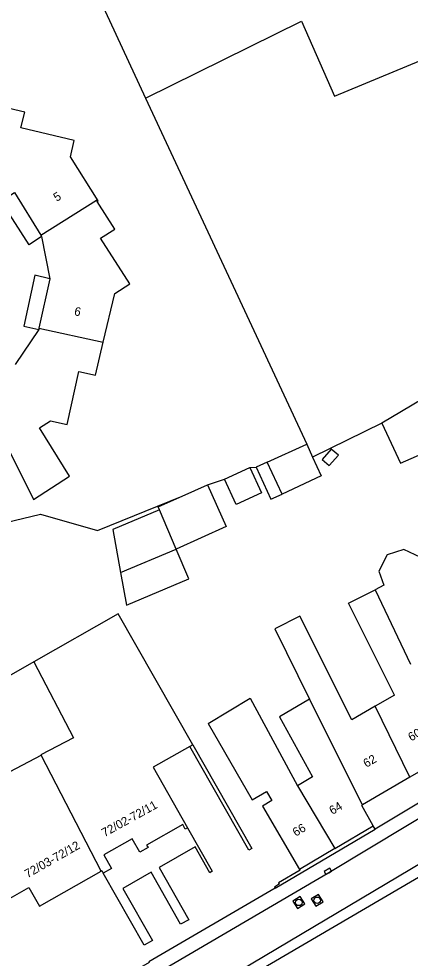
# Model space of a CAD drawing. Extents: x 135999 to 138000, y 396000 to 398501.
# Drawn here: x 137561.6 to 137607.2, y 398318.1 to 398427.4 of the extents above; entities that cross this region are included whole.
import ezdxf

# ---------------------------------------------------------------- set-up
doc = ezdxf.new("R2010")
doc.units = 0
for name, color, linetype in [('gg-afsc-muur', 7, 'Continuous'), ('gg-anno-huisnummerreeks BGT', 7, 'Continuous'), ('gg-bbg-gedigitaliseerde bebouwing', 7, 'Continuous'), ('gg-bbg-gedigitaliseerde bijgebouw', 7, 'Continuous'), ('gg-bbg-hoofdgebouw', 7, 'Continuous'), ('gg-bbg-luifel en loopbrug', 7, 'Continuous'), ('gg-bbg-onder overbouw', 7, 'Continuous'), ('gg-bbg-pand overbouw', 7, 'Continuous'), ('gg-bbg-pandafbakening', 7, 'Continuous'), ('gg-bbg-tussenscheiding', 7, 'Continuous'), ('gg-knt-verharding', 7, 'Continuous'), ('gt-grn-vlakafsluiter', 7, 'Continuous'), ('gt-grn-weggrens', 7, 'Continuous'), ('gt-symb-kolk', 7, 'Continuous'), ('gt-symb-rioolschacht', 7, 'Continuous')]:
    doc.layers.add(name, color=color, linetype=linetype)

# ---------------------------------------------------------------- blocks, each defined once
blk = doc.blocks.new('gt0-KOLK')
at = {"layer": 'gt-symb-kolk'}
blk.add_lwpolyline([(0, 0), (0.38, 0), (0.38, 0.4), (-0.38, 0.4), (-0.38, 0), (0, 0)], dxfattribs=at)
blk = doc.blocks.new('gt0-RS')
at = {"layer": 'gt-symb-rioolschacht'}
blk.add_lwpolyline([(-0.5, -0.5), (0.5, -0.5), (0.5, 0.5), (-0.5, 0.5)], close=True, dxfattribs=at)
blk.add_circle((0, 0), 0.375, dxfattribs=at)

msp = doc.modelspace()

# ---------------------------------------------------------------- linework, layer by layer
at = {"layer": 'gg-afsc-muur'}
for points in [[(137581.86, 398342.96), (137588.74, 398330.88), (137588.36, 398330.68), (137581.49, 398342.75)], [(137581.25, 398333.29), (137584.12, 398328.24), (137583.84, 398328.08), (137582.13, 398331.1), (137577.94, 398328.67), (137581.38, 398322.61), (137580.43, 398322.08), (137577.01, 398328.13), (137573.72, 398326.25), (137577.16, 398320.19), (137576.21, 398319.65), (137571.42, 398328.03)], [(137581.25, 398333.29), (137584.12, 398328.24), (137583.84, 398328.08), (137582.13, 398331.1), (137577.94, 398328.67), (137581.38, 398322.61), (137580.43, 398322.08), (137577.01, 398328.13), (137573.72, 398326.25), (137577.16, 398320.19), (137576.21, 398319.65), (137571.42, 398328.03)]]:
    msp.add_lwpolyline(points, dxfattribs=at)
at = {"layer": 'gg-bbg-gedigitaliseerde bebouwing'}
for p, q in [((137605.35, 398348.73), (137603.1, 398347.43)), ((137603.1, 398347.43), (137600.37, 398345.85))]:
    msp.add_line(p, q, dxfattribs=at)
for points in [[(137560.33, 398377.48), (137563.29, 398371.48), (137567.51, 398374.16), (137563.99, 398379.8), (137565.28, 398380.62)], [(137608.21, 398360.84), (137609.22, 398362.8), (137608.39, 398364.72), (137606.43, 398365.64), (137604.48, 398365.02), (137603.53, 398363.12), (137604.09, 398361.49), (137603.07, 398360.98)], [(137605.35, 398348.73), (137599.98, 398359.43), (137603.07, 398360.98)], [(137600.37, 398345.85), (137594.32, 398357.9), (137591.4, 398356.43), (137595.44, 398348.24)], [(137583.64, 398345.44), (137588.54, 398348.37), (137594.03, 398338.18)], [(137595.44, 398348.24), (137591.95, 398346.19), (137595.78, 398339.22), (137594.03, 398338.18)]]:
    msp.add_lwpolyline(points, dxfattribs=at)
at = {"layer": 'gg-bbg-gedigitaliseerde bijgebouw'}
for p, q in [((137614.91, 398386.95), (137603.85, 398380.32)), ((137590.53, 398375.8), (137595.11, 398377.91)), ((137595.11, 398377.91), (137595.8, 398376.4)), ((137595.8, 398376.4), (137596.81, 398374.2)), ((137585.56, 398373.84), (137588.5, 398375.19)), ((137592.24, 398372.09), (137590.53, 398375.8)), ((137596.81, 398374.2), (137592.24, 398372.09)), ((137580.61, 398371.84), (137583.55, 398373.16)), ((137573.45, 398362.96), (137579.92, 398365.71))]:
    msp.add_line(p, q, dxfattribs=at)
for points in [[(137603.85, 398380.32), (137606.02, 398375.69), (137617.77, 398380.81)], [(137596.91, 398376.13), (137597.73, 398375.4), (137598.8, 398376.6), (137597.98, 398377.33), (137596.91, 398376.13)], [(137588.5, 398375.19), (137589.85, 398372.25), (137586.91, 398370.9), (137585.56, 398373.84)], [(137583.55, 398373.16), (137585.73, 398368.31), (137579.92, 398365.71)], [(137577.98, 398370.28), (137577.84, 398370.6), (137580.61, 398371.84)], [(137577.98, 398370.28), (137572.55, 398367.97), (137573.45, 398362.96)]]:
    msp.add_lwpolyline(points, dxfattribs=at)
at = {"layer": 'gg-bbg-hoofdgebouw'}
for p, q in [((137564.25, 398402.05), (137565.22, 398397.13)), ((137563.91, 398391.24), (137561.16, 398387.16)), ((137581.86, 398342.96), (137581.49, 398342.75)), ((137612.09, 398342.08), (137607.14, 398339.19)), ((137607.14, 398339.19), (137601.62, 398335.96)), ((137598.39, 398330.88), (137602.87, 398333.54)), ((137598.39, 398330.88), (137594.29, 398328.45))]:
    msp.add_line(p, q, dxfattribs=at)
for points in [[(137570.71, 398406.12), (137570.84, 398406.19), (137567.61, 398411.29), (137568.04, 398413.22), (137561.84, 398414.68), (137562.3, 398416.51), (137558.61, 398417.35)], [(137571.42, 398389.76), (137572.76, 398395.4), (137574.52, 398396.54), (137571.09, 398401.86), (137572.77, 398402.9), (137570.71, 398406.12)], [(137565.28, 398380.62), (137567.24, 398380.19), (137568.58, 398386.36), (137570.51, 398385.92), (137571.42, 398389.76)], [(137581.86, 398342.96), (137573.18, 398358.19), (137563.34, 398352.58)], [(137563.34, 398352.58), (137548.93, 398344.38), (137549.1, 398344.09), (137549.62, 398344.38), (137552.01, 398340.21), (137551.72, 398340.05), (137552.27, 398339.1), (137553.85, 398340), (137555.48, 398337.15)], [(137583.64, 398345.44), (137588.77, 398336.55), (137590.45, 398337.52), (137591.07, 398336.46), (137589.98, 398335.83), (137594.29, 398328.45)], [(137581.49, 398342.75), (137577.24, 398340.33), (137581.25, 398333.29)], [(137555.48, 398337.15), (137555.73, 398336.7), (137554.15, 398335.8), (137554.67, 398334.81), (137554.96, 398334.98), (137560.59, 398325.1), (137562.77, 398326.35), (137564.01, 398324.18), (137571.18, 398328.27)], [(137602.87, 398333.54), (137601.52, 398335.89), (137601.62, 398335.96)], [(137581.25, 398333.29), (137580.96, 398333.15), (137580.7, 398333.7), (137576.47, 398331.29), (137576.64, 398330.99), (137575.7, 398330.47), (137574.8, 398332.03), (137571.49, 398330.14), (137572.4, 398328.57), (137571.42, 398328.03)], [(137571.18, 398328.27), (137571.26, 398328.32), (137571.42, 398328.03)]]:
    msp.add_lwpolyline(points, dxfattribs=at)
at = {"layer": 'gg-bbg-luifel en loopbrug'}
msp.add_line((137590.53, 398375.8), (137589.24, 398375.21), dxfattribs=at)
for points in [[(137589.24, 398375.21), (137590.95, 398371.5), (137592.24, 398372.09)], [(137573.45, 398362.96), (137574.13, 398359.17), (137581.39, 398362.25), (137579.92, 398365.71)]]:
    msp.add_lwpolyline(points, dxfattribs=at)
at = {"layer": 'gg-bbg-onder overbouw'}
for p, q in [((137561.08, 398407.15), (137564.17, 398402.19)), ((137565.22, 398397.13), (137563.94, 398391.4))]:
    msp.add_line(p, q, dxfattribs=at)
at = {"layer": 'gg-bbg-pand overbouw'}
for points in [[(137564.25, 398402.05), (137562.81, 398401.06), (137559.56, 398406.16), (137561.08, 398407.15)], [(137565.22, 398397.13), (137563.48, 398397.53), (137562.17, 398391.62), (137563.91, 398391.24)]]:
    msp.add_lwpolyline(points, dxfattribs=at)
at = {"layer": 'gg-bbg-pandafbakening'}
for p, q in [((137564.17, 398402.19), (137564.25, 398402.05)), ((137563.94, 398391.4), (137563.91, 398391.24))]:
    msp.add_line(p, q, dxfattribs=at)
at = {"layer": 'gg-bbg-tussenscheiding'}
for p, q in [((137563.94, 398391.4), (137571.42, 398389.76)), ((137579.92, 398365.71), (137577.98, 398370.28)), ((137603.07, 398360.98), (137607.19, 398352.34)), ((137601.62, 398335.96), (137595.44, 398348.24)), ((137607.14, 398339.19), (137603.1, 398347.43)), ((137555.48, 398337.15), (137564.2, 398341.74)), ((137571.18, 398328.27), (137564.2, 398341.74)), ((137594.03, 398338.18), (137598.39, 398330.88))]:
    msp.add_line(p, q, dxfattribs=at)
for points in [[(137564.17, 398402.19), (137570.63, 398406.26), (137570.71, 398406.12)], [(137563.34, 398352.58), (137567.98, 398343.75), (137564.18, 398341.78), (137564.2, 398341.74)]]:
    msp.add_lwpolyline(points, dxfattribs=at)
at = {"layer": 'gg-knt-verharding'}
for p, q in [((137628.55, 398348.41), (137603.1, 398333.14)), ((137603.1, 398333.14), (137602.87, 398333.54))]:
    msp.add_line(p, q, dxfattribs=at)
for points in [[(137565, 398302.36), (137674.24, 398366.21), (137681.3, 398370)], [(137564.13, 398303.53), (137568.01, 398305.44), (137573.24, 398308.33), (137655.15, 398356.99), (137671.47, 398366.54)], [(137629.35, 398347.09), (137597.68, 398328.06), (137571.64, 398312.83), (137568.16, 398310.84), (137566.72, 398310.11), (137556.04, 398304.88)], [(137594.29, 398328.45), (137594.35, 398328.36), (137591.84, 398326.9), (137591.94, 398326.77), (137591.36, 398326.41), (137591.44, 398326.27)], [(137591.44, 398326.27), (137576.74, 398317.71), (137576.78, 398317.65), (137567.32, 398312.2), (137566.23, 398311.62), (137565.34, 398311.18), (137556.86, 398307.04)]]:
    msp.add_lwpolyline(points, dxfattribs=at)
at = {"layer": 'gt-grn-vlakafsluiter'}
for p, q in [((137550.12, 398474.45), (137576.36, 398418.14)), ((137576.36, 398418.14), (137595.11, 398377.91)), ((137603.85, 398380.32), (137595.8, 398376.4)), ((137588.5, 398375.19), (137589.24, 398375.21)), ((137583.55, 398373.16), (137585.56, 398373.84)), ((137527.61, 398361.04), (137564.13, 398369.77))]:
    msp.add_line(p, q, dxfattribs=at)
for points in [[(137576.36, 398418.14), (137594.52, 398427.06), (137598.36, 398418.36), (137622.04, 398428.17), (137626.42, 398429.98), (137634.2, 398412.58)], [(137564.13, 398369.77), (137570.76, 398367.87), (137580.61, 398371.84)]]:
    msp.add_lwpolyline(points, dxfattribs=at)
at = {"layer": 'gt-grn-weggrens'}
msp.add_line((137591.44, 398326.27), (137603.1, 398333.14), dxfattribs=at)

# ---------------------------------------------------------------- block references
at = {"layer": 'gt-symb-kolk', "rotation": 31.003067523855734}
msp.add_blockref('gt0-KOLK', (137597.68, 398328.06), dxfattribs=at)
at = {"layer": 'gt-symb-rioolschacht'}
for p, rotation in [((137594.2, 398324.62), -148.2010871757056), ((137596.33, 398324.87), -148.79050908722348)]:
    msp.add_blockref('gt0-RS', p, dxfattribs=dict(at, rotation=rotation))

# ---------------------------------------------------------------- texts
at = {"layer": 'gg-anno-huisnummerreeks BGT'}
for s, rotation, p in [('5', 31.9, (137566.01, 398406.06)), ('6', 347.4, (137567.98, 398392.91)), ('60', 30.3, (137607.28, 398343.32)), ('62', 30.3, (137602.06, 398340.26)), ('72/02-72/11', 28.9, (137571.58, 398332.2)), ('64', 30.7, (137598.1, 398334.78)), ('66', 30.7, (137593.84, 398332.25)), ('72/03-72/12', 29.7, (137562.62, 398327.42))]:
    msp.add_text(s, height=1, rotation=rotation, dxfattribs=at).set_placement(p)

doc.saveas('drawing.dxf')
